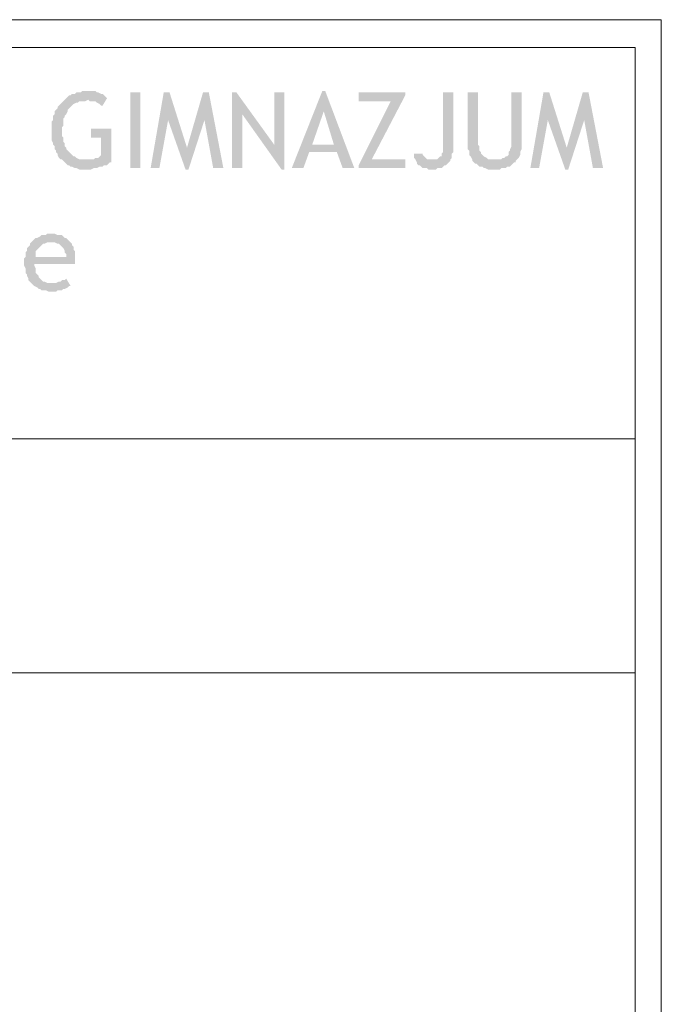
# Model space of a CAD drawing. Header units: millimetres. Extents: x -14047 to 49934, y -21523 to 14989.
# Tile 449 of 580: x 23109 to 23296, y 12039 to 12326. Entities that reach past the tile are written whole.
import ezdxf

# ---------------------------------------------------------------- set-up
doc = ezdxf.new("R2010")
doc.units = ezdxf.units.MM
doc.layers.add('C00-00-00', color=7, linetype='Continuous')

msp = doc.modelspace()

# ---------------------------------------------------------------- hatches: boundary and pattern name
at = {"layer": 'C00-00-00'}
h = msp.add_hatch(color=256, dxfattribs=at)
h.dxf.hatch_style = 2
h.paths.add_polyline_path([(23129.306, 12304.994), (23127.613, 12304.994), (23127.19, 12304.571), (23125.92, 12304.571), (23125.496, 12304.148), (23124.65, 12304.148), (23124.226, 12303.724), (23123.803, 12303.724), (23123.38, 12303.301), (23122.956, 12302.878), (23122.533, 12302.454), (23129.306, 12302.454), (23129.73, 12302.031), (23131.423, 12302.031), (23131.846, 12301.608), (23132.693, 12301.184), (23133.116, 12300.761), (23133.54, 12300.761), (23134.81, 12302.878), (23134.386, 12303.301), (23133.963, 12303.724), (23133.54, 12304.148), (23133.116, 12304.148), (23132.27, 12304.571), (23131.846, 12304.571), (23131.423, 12304.994), (23130.153, 12304.994)])
h = msp.add_hatch(color=256, dxfattribs=at)
h.dxf.hatch_style = 2
h.paths.add_polyline_path([(23141.583, 12304.571), (23141.583, 12282.558), (23144.546, 12282.558), (23144.546, 12304.571)])
h = msp.add_hatch(color=256, dxfattribs=at)
h.dxf.hatch_style = 2
h.paths.add_polyline_path([(23153.013, 12304.571), (23151.32, 12304.571), (23147.51, 12282.558), (23150.05, 12282.558), (23152.59, 12296.528)])
h = msp.add_hatch(color=256, dxfattribs=at)
h.dxf.hatch_style = 2
h.paths.add_polyline_path([(23153.013, 12304.571), (23152.59, 12296.528), (23157.67, 12282.134), (23158.093, 12288.484)])
h = msp.add_hatch(color=256, dxfattribs=at)
h.dxf.hatch_style = 2
h.paths.add_polyline_path([(23164.443, 12304.571), (23162.75, 12304.571), (23158.093, 12288.484), (23157.67, 12282.134), (23158.516, 12282.134), (23163.173, 12296.528)])
h = msp.add_hatch(color=256, dxfattribs=at)
h.dxf.hatch_style = 2
h.paths.add_polyline_path([(23164.443, 12304.571), (23163.173, 12296.528), (23165.713, 12282.558), (23168.676, 12282.558)])
h = msp.add_hatch(color=256, dxfattribs=at)
h.dxf.hatch_style = 2
h.paths.add_polyline_path([(23172.486, 12304.571), (23171.216, 12304.571), (23171.216, 12282.558), (23174.18, 12282.558), (23174.18, 12298.221)])
h = msp.add_hatch(color=256, dxfattribs=at)
h.dxf.hatch_style = 2
h.paths.add_polyline_path([(23172.486, 12304.571), (23174.18, 12298.221), (23185.61, 12282.134), (23183.493, 12289.331)])
h = msp.add_hatch(color=256, dxfattribs=at)
h.dxf.hatch_style = 2
h.paths.add_polyline_path([(23186.456, 12304.571), (23183.493, 12304.571), (23183.493, 12289.331), (23185.61, 12282.134), (23186.456, 12282.134)])
h = msp.add_hatch(color=256, dxfattribs=at)
h.dxf.hatch_style = 2
h.paths.add_polyline_path([(23198.31, 12304.994), (23197.463, 12304.994), (23188.573, 12282.558), (23191.96, 12282.558), (23193.653, 12287.214), (23201.696, 12287.214), (23194.5, 12289.331), (23197.886, 12299.068)])
h = msp.add_hatch(color=256, dxfattribs=at)
h.dxf.hatch_style = 2
h.paths.add_polyline_path([(23198.31, 12304.994), (23197.886, 12299.068), (23200.85, 12289.331), (23194.5, 12289.331), (23201.696, 12287.214), (23203.39, 12282.558), (23206.776, 12282.558)])
h = msp.add_hatch(color=256, dxfattribs=at)
h.dxf.hatch_style = 2
h.paths.add_polyline_path([(23221.593, 12304.571), (23208.046, 12304.571), (23208.046, 12302.031), (23217.36, 12302.031), (23208.046, 12283.404), (23208.046, 12282.558), (23221.593, 12282.558), (23221.593, 12285.098), (23211.856, 12285.098), (23221.593, 12303.724)])
h = msp.add_hatch(color=256, dxfattribs=at)
h.dxf.hatch_style = 2
h.paths.add_polyline_path([(23235.563, 12304.571), (23232.6, 12304.571), (23232.6, 12290.601), (23232.6, 12287.214), (23232.176, 12286.791), (23232.176, 12285.944), (23231.753, 12285.944), (23231.33, 12285.521), (23230.906, 12285.098), (23224.556, 12285.098), (23224.98, 12284.251), (23224.98, 12283.828), (23225.403, 12283.404), (23225.826, 12283.404), (23226.25, 12282.981), (23226.673, 12282.558), (23227.943, 12282.558), (23228.366, 12282.134), (23230.483, 12282.134), (23230.906, 12282.558), (23232.176, 12282.558), (23232.6, 12282.981), (23233.023, 12283.404), (23233.446, 12283.404), (23233.87, 12283.828), (23234.293, 12284.251), (23234.716, 12284.674), (23234.716, 12285.098), (23235.14, 12285.521), (23235.14, 12286.791), (23235.563, 12287.214), (23235.563, 12290.601)])
h = msp.add_hatch(color=256, dxfattribs=at)
h.dxf.hatch_style = 2
h.paths.add_polyline_path([(23242.76, 12304.571), (23239.796, 12304.571), (23239.796, 12288.061), (23240.22, 12287.638), (23240.22, 12286.368), (23240.643, 12285.944), (23241.066, 12285.098), (23241.066, 12284.674), (23247.416, 12285.098), (23245.723, 12285.098), (23245.3, 12285.521), (23244.453, 12285.944), (23244.03, 12286.368), (23243.606, 12286.791), (23243.606, 12287.214), (23243.183, 12287.638), (23243.183, 12288.908), (23242.76, 12289.331)])
h = msp.add_hatch(color=256, dxfattribs=at)
h.dxf.hatch_style = 2
h.paths.add_polyline_path([(23255.46, 12304.571), (23252.496, 12304.571), (23252.496, 12288.908), (23252.073, 12288.061), (23252.073, 12287.638), (23251.65, 12287.214), (23251.65, 12286.368), (23251.226, 12285.944), (23250.803, 12285.944), (23250.38, 12285.521), (23249.956, 12285.521), (23249.533, 12285.098), (23247.416, 12285.098), (23241.066, 12284.674), (23241.49, 12284.251), (23241.913, 12283.828), (23242.336, 12283.828), (23242.76, 12283.404), (23243.183, 12282.981), (23244.03, 12282.981), (23244.453, 12282.558), (23244.876, 12282.558), (23245.723, 12282.134), (23249.11, 12282.134), (23249.533, 12282.558), (23250.803, 12282.558), (23251.226, 12282.981), (23252.073, 12282.981), (23252.496, 12283.404), (23252.92, 12283.828), (23253.343, 12284.251), (23253.766, 12284.251), (23253.766, 12284.674), (23254.19, 12285.098), (23254.613, 12285.521), (23255.036, 12286.368), (23255.036, 12287.214), (23255.46, 12288.061), (23255.46, 12289.331)])
h = msp.add_hatch(color=256, dxfattribs=at)
h.dxf.hatch_style = 2
h.paths.add_polyline_path([(23263.503, 12304.571), (23261.81, 12304.571), (23258, 12282.558), (23260.54, 12282.558), (23263.08, 12296.528)])
h = msp.add_hatch(color=256, dxfattribs=at)
h.dxf.hatch_style = 2
h.paths.add_polyline_path([(23263.503, 12304.571), (23263.08, 12296.528), (23268.16, 12282.134), (23268.583, 12288.484)])
h = msp.add_hatch(color=256, dxfattribs=at)
h.dxf.hatch_style = 2
h.paths.add_polyline_path([(23274.933, 12304.571), (23273.24, 12304.571), (23268.583, 12288.484), (23268.16, 12282.134), (23269.006, 12282.134), (23273.663, 12296.528)])
h = msp.add_hatch(color=256, dxfattribs=at)
h.dxf.hatch_style = 2
h.paths.add_polyline_path([(23274.933, 12304.571), (23273.663, 12296.528), (23276.203, 12282.558), (23279.166, 12282.558)])
h = msp.add_hatch(color=256, dxfattribs=at)
h.dxf.hatch_style = 2
h.paths.add_polyline_path([(23122.533, 12302.454), (23122.11, 12302.031), (23121.686, 12301.608), (23121.263, 12301.184), (23120.84, 12300.761), (23120.416, 12300.338), (23120.416, 12299.914), (23119.993, 12299.491), (23119.57, 12299.068), (23119.57, 12298.221), (23119.146, 12297.798), (23119.146, 12296.528), (23118.723, 12296.104), (23118.723, 12290.601), (23119.146, 12289.754), (23119.146, 12289.331), (23119.57, 12288.908), (23119.57, 12288.061), (23119.993, 12287.638), (23119.993, 12287.214), (23120.416, 12286.791), (23120.416, 12286.368), (23120.84, 12285.521), (23121.263, 12285.098), (23121.686, 12285.098), (23122.11, 12284.674), (23129.306, 12285.098), (23126.766, 12285.098), (23125.92, 12285.521), (23125.496, 12285.944), (23125.073, 12285.944), (23124.65, 12286.368), (23124.226, 12286.791), (23123.803, 12287.214), (23123.38, 12287.638), (23122.956, 12288.061), (23122.956, 12288.484), (23122.533, 12288.908), (23122.533, 12289.754), (23122.11, 12290.178), (23122.11, 12291.448), (23121.686, 12291.871), (23121.686, 12293.564), (23121.686, 12294.411), (23122.11, 12294.834), (23122.11, 12296.951), (23122.533, 12297.374), (23122.533, 12297.798), (23122.956, 12298.221), (23123.38, 12299.068), (23123.38, 12299.491), (23123.803, 12299.914), (23124.226, 12300.338), (23124.65, 12300.761), (23125.073, 12301.184), (23125.92, 12301.608), (23126.343, 12301.608), (23126.766, 12302.031), (23128.46, 12302.031), (23129.306, 12302.454)])
h = msp.add_hatch(color=256, dxfattribs=at)
h.dxf.hatch_style = 2
h.paths.add_polyline_path([(23136.08, 12293.988), (23130.153, 12293.988), (23130.153, 12291.448), (23133.116, 12291.448), (23133.116, 12286.368), (23132.693, 12285.944), (23132.27, 12285.521), (23131.423, 12285.521), (23131, 12285.098), (23129.306, 12285.098), (23122.11, 12284.674), (23122.533, 12284.251), (23122.956, 12283.828), (23123.38, 12283.404), (23123.803, 12283.404), (23124.226, 12282.981), (23124.65, 12282.981), (23125.496, 12282.558), (23125.92, 12282.558), (23126.766, 12282.134), (23130.153, 12282.134), (23131, 12282.558), (23131.846, 12282.558), (23132.693, 12282.981), (23133.54, 12282.981), (23133.963, 12283.404), (23134.81, 12283.404), (23135.233, 12283.828), (23135.656, 12284.251), (23136.08, 12284.251)])
h = msp.add_hatch(color=256, dxfattribs=at)
h.dxf.hatch_style = 2
h.paths.add_polyline_path([(23226.673, 12286.791), (23224.133, 12286.791), (23224.133, 12285.521), (23224.556, 12285.098), (23229.213, 12285.098), (23227.943, 12285.098), (23227.52, 12285.521), (23227.096, 12285.944), (23226.673, 12286.368)])
h = msp.add_hatch(color=256, dxfattribs=at)
h.dxf.hatch_style = 2
h.paths.add_polyline_path([(23118.3, 12263.508), (23117.453, 12263.508), (23117.03, 12263.084), (23115.76, 12263.084), (23115.336, 12262.661), (23114.49, 12262.238), (23114.066, 12262.238), (23113.643, 12261.814), (23113.22, 12261.391), (23112.796, 12260.968), (23112.373, 12260.544), (23112.373, 12260.121), (23111.95, 12259.698), (23111.526, 12259.274), (23111.526, 12258.428), (23111.103, 12258.004), (23111.103, 12256.734), (23114.066, 12256.734), (23114.066, 12258.428), (23114.49, 12258.851), (23114.913, 12259.274), (23115.336, 12259.698), (23115.76, 12260.121), (23116.183, 12260.544), (23116.606, 12260.544), (23117.453, 12260.968), (23124.226, 12260.968), (23123.803, 12261.391), (23123.38, 12261.814), (23122.956, 12262.238), (23122.533, 12262.238), (23122.11, 12262.661), (23121.686, 12263.084), (23120.416, 12263.084), (23119.57, 12263.508), (23119.146, 12263.508)])
h = msp.add_hatch(color=256, dxfattribs=at)
h.dxf.hatch_style = 2
h.paths.add_polyline_path([(23124.226, 12260.968), (23118.3, 12260.968), (23119.57, 12260.968), (23120.416, 12260.544), (23120.84, 12260.544), (23121.263, 12260.121), (23121.686, 12259.698), (23122.11, 12259.274), (23122.533, 12258.428), (23122.533, 12258.004), (23122.956, 12257.581), (23122.956, 12256.734), (23111.103, 12256.734), (23110.68, 12256.311), (23110.68, 12254.194), (23111.103, 12253.348), (23111.103, 12252.078), (23111.526, 12251.654), (23111.526, 12251.231), (23111.95, 12250.384), (23111.95, 12249.961), (23112.373, 12249.538), (23112.796, 12249.114), (23113.22, 12248.691), (23118.723, 12249.114), (23117.453, 12249.114), (23116.606, 12249.538), (23116.183, 12249.538), (23115.76, 12249.961), (23115.336, 12250.384), (23114.913, 12250.808), (23114.913, 12251.231), (23114.49, 12251.654), (23114.066, 12252.078), (23114.066, 12253.348), (23113.643, 12254.194), (23113.643, 12254.618), (23125.496, 12254.618), (23125.496, 12258.428), (23125.073, 12258.851), (23125.073, 12259.698), (23124.65, 12260.121), (23124.65, 12260.544)])
h = msp.add_hatch(color=256, dxfattribs=at)
h.dxf.hatch_style = 2
h.paths.add_polyline_path([(23122.956, 12250.384), (23122.533, 12249.961), (23121.686, 12249.961), (23121.263, 12249.538), (23120.84, 12249.538), (23119.993, 12249.114), (23118.723, 12249.114), (23113.22, 12248.691), (23113.643, 12248.268), (23114.49, 12247.844), (23114.913, 12247.421), (23115.336, 12247.421), (23115.76, 12246.998), (23117.03, 12246.998), (23117.876, 12246.574), (23119.993, 12246.574), (23120.416, 12246.998), (23121.686, 12246.998), (23122.11, 12247.421), (23122.533, 12247.421), (23123.38, 12247.844), (23123.803, 12248.268), (23124.226, 12248.268)])

# ---------------------------------------------------------------- linework, layer by layer
at = {"layer": 'C00-00-00', "lineweight": 0}
for points in [[(22403.29, 11552.308), (23296.1, 11552.308), (23296.1, 12325.738), (22403.29, 12325.738), (22403.29, 11552.308), (22403.29, 12264.778)], [(23296.1, 12325.738), (23296.1, 12266.048)], [(22410.91, 12317.694), (23288.48, 12317.694)], [(23288.48, 12317.694), (23288.48, 12257.158)], [(23288.48, 11628.931), (23288.48, 12257.158)], [(22410.91, 12203.818), (23288.48, 12203.818)], [(22410.91, 12135.661), (23288.48, 12135.661)]]:
    msp.add_lwpolyline(points, dxfattribs=at)
msp.add_lwpolyline([(23296.1, 11552.308), (23296.1, 12264.778)], close=True, dxfattribs=at)

doc.saveas('drawing.dxf')
